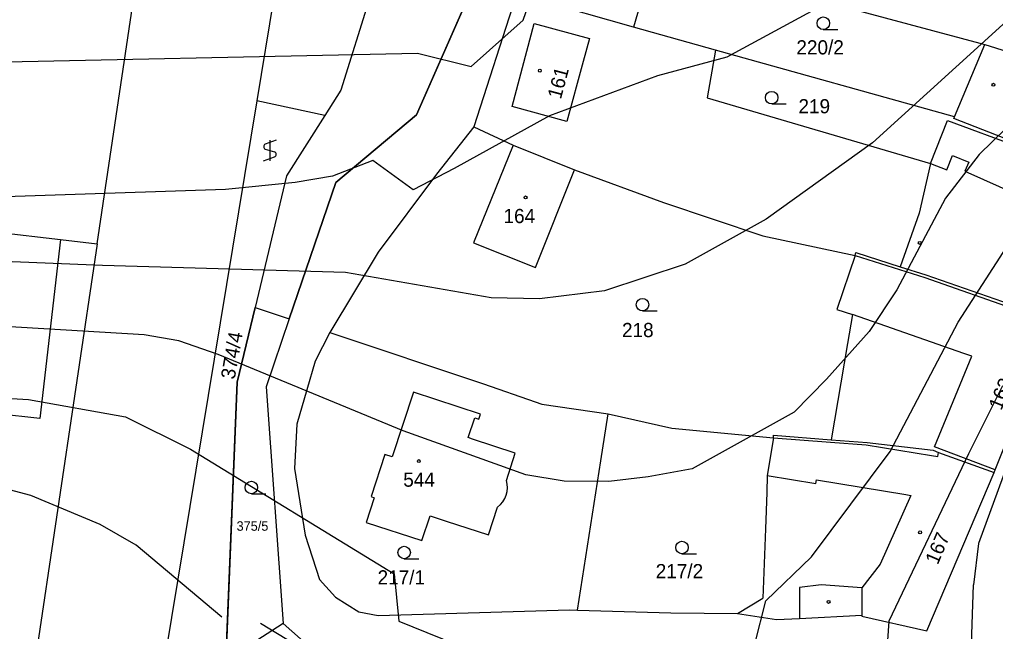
# Model space of a CAD drawing. Extents: x -555860 to -552701, y -1187050 to -1182291.
# Drawn here: x -554722.7 to -554605.7, y -1184697.7 to -1184624.3 of the extents above; entities that cross this region are included whole.
import ezdxf

# ---------------------------------------------------------------- set-up
doc = ezdxf.new("R2010")
doc.units = 0
for name, color, linetype in [('CYKLISTI_stav', 7, 'Continuous'), ('LEG_2b', 7, 'Continuous'), ('Level 25', 7, 'Continuous'), ('Level 32', 7, 'Continuous'), ('Level 40', 7, 'Continuous'), ('Level 41', 7, 'Continuous'), ('navrh_BV', 7, 'Continuous')]:
    doc.layers.add(name, color=color, linetype=linetype)

msp = doc.modelspace()

# ---------------------------------------------------------------- linework, layer by layer
at = {"layer": 'CYKLISTI_stav'}
for p, q in [((-554663.66, -1184634.77), (-554661.01, -1184624.8)), ((-554661.01, -1184624.8), (-554654.38, -1184626.58)), ((-554654.38, -1184626.58), (-554655.14, -1184629.36)), ((-554655.14, -1184629.36), (-554657.08, -1184636.56)), ((-554657.08, -1184636.56), (-554663.66, -1184634.77)), ((-554611.5, -1184642.35), (-554610.84, -1184640.64)), ((-554610.84, -1184640.64), (-554608.87, -1184641.41)), ((-554613.46, -1184641.59), (-554611.5, -1184642.35)), ((-554608.87, -1184641.41), (-554609.36, -1184642.49)), ((-554609.36, -1184642.49), (-554598.97, -1184647.18)), ((-554622.53, -1184652.6), (-554614.15, -1184655.27)), ((-554614.15, -1184655.27), (-554598.7, -1184660.7)), ((-554621.22, -1184660.26), (-554622.82, -1184659.71)), ((-554609.48, -1184664.35), (-554621.22, -1184660.26)), ((-554613.01, -1184675.56), (-554608.52, -1184664.69)), ((-554608.52, -1184664.69), (-554609.48, -1184664.35)), ((-554632.31, -1184674.48), (-554625.45, -1184674.99)), ((-554625.45, -1184674.99), (-554621.18, -1184675.32)), ((-554621.18, -1184675.32), (-554613.37, -1184676.59)), ((-554605.73, -1184678.32), (-554613.01, -1184675.56)), ((-554613.37, -1184676.59), (-554612.59, -1184676.71)), ((-554612.59, -1184676.71), (-554612.51, -1184676.22)), ((-554633.05, -1184679.01), (-554627.24, -1184679.97)), ((-554627.24, -1184679.97), (-554627.16, -1184679.52)), ((-554627.16, -1184679.52), (-554616.42, -1184681.29)), ((-554615.83, -1184681.39), (-554619.5, -1184689.61)), ((-554616.42, -1184681.29), (-554615.83, -1184681.39)), ((-554619.5, -1184689.61), (-554621.7, -1184692.47)), ((-554626.6, -1184692.1), (-554629.19, -1184692.43)), ((-554621.7, -1184692.47), (-554626.6, -1184692.1)), ((-554629.19, -1184692.43), (-554629.2, -1184696.13)), ((-554621.7, -1184692.47), (-554621.72, -1184695.75))]:
    msp.add_line(p, q, dxfattribs=at)
at = {"layer": 'Level 25'}
for p, q in [((-554626.33, -1184625.52), (-554624.58, -1184625.52)), ((-554632.52, -1184634.44), (-554630.77, -1184634.44)), ((-554691.94, -1184638.78), (-554693.24, -1184639.26)), ((-554692.69, -1184638.78), (-554692.69, -1184641.28)), ((-554693.24, -1184639.86), (-554692.14, -1184640.19)), ((-554693.44, -1184641.28), (-554692.14, -1184640.79)), ((-554648.01, -1184659.27), (-554646.26, -1184659.27)), ((-554694.91, -1184681.19), (-554693.16, -1184681.19)), ((-554643.28, -1184688.38), (-554641.53, -1184688.38)), ((-554676.59, -1184688.97), (-554674.84, -1184688.97))]:
    msp.add_line(p, q, dxfattribs=at)
for centre, radius in [((-554626.33, -1184624.77), 0.75), ((-554660.32, -1184630.46), 0.175), ((-554605.93, -1184632.14), 0.175), ((-554632.52, -1184633.69), 0.75), ((-554662.03, -1184645.65), 0.175), ((-554614.77, -1184651.11), 0.175), ((-554648.01, -1184658.52), 0.75), ((-554674.83, -1184677.26), 0.175), ((-554694.91, -1184680.44), 0.75), ((-554614.73, -1184685.81), 0.175), ((-554676.59, -1184688.22), 0.75), ((-554643.28, -1184687.63), 0.75), ((-554625.7, -1184694.15), 0.175)]:
    msp.add_circle(centre, radius, dxfattribs=at)
for centre, start, end in [((-554693.11, -1184639.56), 113.579, 246.421), ((-554692.27, -1184640.49), 293.574, 66.426)]:
    msp.add_arc(centre, 0.329, start, end, dxfattribs=at)
at = {"layer": 'Level 32'}
for points in [[(-554690.37, -1184660.23), (-554684.77, -1184643.87), (-554675.11, -1184635.77), (-554668.37, -1184620.38), (-554665.78, -1184591.72), (-554664.62, -1184584.28), (-554756.45, -1184568.21), (-554763.08, -1184567.16), (-554766.99, -1184566.47), (-554857.78, -1184552.7)], [(-554717.6, -1184874.5), (-554713.44, -1184852.4), (-554706.92, -1184853.88), (-554706.04, -1184849.97), (-554712.7, -1184848.47), (-554700.16, -1184781.85), (-554697.96, -1184701.13), (-554696.6, -1184667.81), (-554694.47, -1184658.87), (-554690.37, -1184660.23)]]:
    msp.add_lwpolyline(points, dxfattribs=at)
at = {"layer": 'Level 40'}
msp.add_lwpolyline([(-554626.38, -1184622.61), (-554637.89, -1184628.84), (-554646.2, -1184631.06), (-554659.16, -1184635.86), (-554670.59, -1184642.19), (-554675.53, -1184644.73), (-554680.36, -1184641.23), (-554685.19, -1184643.11), (-554689.68, -1184643.86), (-554698, -1184644.69), (-554737.72, -1184646.04), (-554754.36, -1184644.38), (-554771, -1184641.6), (-554783.48, -1184638.27), (-554791.8, -1184634.95), (-554799.56, -1184630.09), (-554803.03, -1184626.9), (-554807.32, -1184621.77)], dxfattribs=at)
at = {"layer": 'Level 41'}
for points in [[(-554780.98, -1184621.77), (-554771.55, -1184624.69), (-554755.26, -1184626.93), (-554731.9, -1184629.54), (-554675, -1184628.35), (-554668.56, -1184629.94), (-554662.32, -1184624.42), (-554659.7, -1184616.8)], [(-554603.92, -1184624.13), (-554620.42, -1184639.11), (-554633.17, -1184648.26), (-554642.88, -1184653.66), (-554652.58, -1184656.85), (-554660.35, -1184657.82), (-554666.17, -1184657.69), (-554683.64, -1184654.64), (-554712.76, -1184653.8), (-554784.58, -1184650.89), (-554792.35, -1184649.09), (-554795.85, -1184647.72), (-554798.31, -1184646.04), (-554802.47, -1184642.71), (-554805.66, -1184638.41), (-554812.87, -1184625.1), (-554817.58, -1184618.17)], [(-554598.09, -1184631.2), (-554607.66, -1184640.49), (-554611.68, -1184645.76), (-554617.5, -1184656.72), (-554620.83, -1184661.71), (-554625.94, -1184667.45), (-554629.84, -1184671.41), (-554642.05, -1184678.21), (-554647.35, -1184679.17), (-554652.03, -1184679.73), (-554657.42, -1184679.66), (-554662.01, -1184678.9), (-554676.71, -1184673.63), (-554698.9, -1184664.48), (-554703.62, -1184662.83), (-554707.77, -1184662.12), (-554749.92, -1184659.63), (-554787.64, -1184659.63), (-554794.29, -1184657.96), (-554800.95, -1184655.47), (-554804.26, -1184653.17), (-554807.6, -1184650.06)], [(-554821.34, -1184643.77), (-554818.42, -1184648.81), (-554813.29, -1184656.72), (-554806.63, -1184663.23), (-554803.41, -1184664.98), (-554800.67, -1184666.14), (-554796.79, -1184667.11), (-554790.96, -1184667.53), (-554769.06, -1184667.11), (-554721.64, -1184669.89), (-554709.99, -1184671.97), (-554702.22, -1184675.85), (-554677.79, -1184690.8), (-554677.25, -1184696.44), (-554661.73, -1184702.75), (-554655.91, -1184702.89), (-554650.41, -1184703.69), (-554643.56, -1184703.8), (-554634.55, -1184699.23), (-554633.23, -1184694.03), (-554627.76, -1184688.75), (-554618.33, -1184676.13), (-554610.15, -1184660.6), (-554604.33, -1184651.58)], [(-554698.46, -1184695.97), (-554708.74, -1184687.36), (-554713.04, -1184684.86), (-554721.36, -1184681.4), (-554729.68, -1184679.18), (-554744.65, -1184677.1), (-554766.28, -1184675.16), (-554787.91, -1184674.88), (-554793.84, -1184674.38), (-554797.62, -1184673.77), (-554802.75, -1184672.24), (-554805.38, -1184671.14), (-554808.99, -1184669.33), (-554816.2, -1184664.06), (-554820.36, -1184659.91)], [(-554604.84, -1184668.25), (-554608.91, -1184676.41), (-554618.47, -1184696.44), (-554618.83, -1184701.69), (-554624.66, -1184710.84), (-554632.2, -1184716.34), (-554641.25, -1184723.39), (-554647.35, -1184725.53), (-554652.8, -1184725.04), (-554661.21, -1184723.06), (-554669.78, -1184718.14), (-554677.26, -1184711.76), (-554685.72, -1184703.03), (-554687.7, -1184700.46), (-554693.8, -1184696.72)]]:
    msp.add_lwpolyline(points, dxfattribs=at)
at = {"layer": 'navrh_BV'}
for p, q in [((-554713.39, -1184651.22), (-554705.25, -1184596.51)), ((-554688.55, -1184599.54), (-554694.25, -1184634.07)), ((-554649.61, -1184615.88), (-554606.98, -1184627.31)), ((-554679.67, -1184618.33), (-554684.19, -1184632.79)), ((-554668.37, -1184620.38), (-554675.11, -1184635.77)), ((-554663.08, -1184621.21), (-554668.22, -1184637.2)), ((-554649.09, -1184625.23), (-554660.64, -1184621.94)), ((-554647.98, -1184621.38), (-554649.09, -1184625.23)), ((-554639.27, -1184627.98), (-554649.09, -1184625.23)), ((-554610.61, -1184636.01), (-554606.98, -1184627.31)), ((-554606.98, -1184627.31), (-554604.3, -1184628.14)), ((-554639.27, -1184627.98), (-554640.26, -1184633.73)), ((-554610.61, -1184636.01), (-554639.27, -1184627.98)), ((-554684.19, -1184632.79), (-554686.11, -1184635.83)), ((-554694.25, -1184634.07), (-554705.66, -1184703.17)), ((-554686.11, -1184635.83), (-554694.25, -1184634.07)), ((-554640.26, -1184633.73), (-554613.46, -1184641.59)), ((-554686.11, -1184635.83), (-554690.7, -1184643.06)), ((-554675.11, -1184635.77), (-554684.77, -1184643.87)), ((-554613.46, -1184641.59), (-554611.42, -1184636.45)), ((-554611.42, -1184636.45), (-554599.12, -1184640.97)), ((-554610.68, -1184636.19), (-554610.61, -1184636.01)), ((-554599.04, -1184640.77), (-554610.68, -1184636.19)), ((-554668.22, -1184637.2), (-554672.72, -1184642.88)), ((-554668.22, -1184637.2), (-554663.54, -1184639.4)), ((-554663.54, -1184639.4), (-554668.26, -1184651.11)), ((-554663.54, -1184639.4), (-554656.15, -1184642.33)), ((-554613.46, -1184641.59), (-554614.84, -1184647.56)), ((-554672.72, -1184642.88), (-554679.72, -1184652.21)), ((-554660.86, -1184654.06), (-554656.15, -1184642.33)), ((-554656.15, -1184642.33), (-554645.51, -1184646.28)), ((-554690.7, -1184643.06), (-554694.47, -1184658.87)), ((-554684.77, -1184643.87), (-554690.37, -1184660.23)), ((-554645.51, -1184646.28), (-554633.58, -1184650.27)), ((-554614.84, -1184647.56), (-554617.13, -1184653.96)), ((-554730.72, -1184649.22), (-554717.81, -1184650.71)), ((-554717.81, -1184650.71), (-554720.28, -1184672.17)), ((-554717.81, -1184650.71), (-554713.39, -1184651.22)), ((-554668.26, -1184651.11), (-554660.86, -1184654.06)), ((-554633.58, -1184650.27), (-554622.53, -1184652.6)), ((-554713.39, -1184651.22), (-554721.4, -1184705.02)), ((-554679.72, -1184652.21), (-554685.51, -1184661.85)), ((-554622.53, -1184652.6), (-554622.43, -1184652.27)), ((-554622.43, -1184652.27), (-554617.13, -1184653.96)), ((-554622.53, -1184652.6), (-554624.69, -1184659.11)), ((-554617.13, -1184653.96), (-554614.05, -1184654.93)), ((-554614.05, -1184654.93), (-554598.56, -1184660.35)), ((-554694.47, -1184658.87), (-554696.6, -1184667.81)), ((-554694.47, -1184658.87), (-554690.37, -1184660.23)), ((-554624.69, -1184659.11), (-554622.82, -1184659.71)), ((-554690.37, -1184660.23), (-554693.15, -1184668.37)), ((-554622.82, -1184659.71), (-554623.42, -1184663.16)), ((-554685.51, -1184661.85), (-554687.27, -1184665.29)), ((-554685.51, -1184661.85), (-554667.07, -1184667.99)), ((-554623.42, -1184663.16), (-554625.4, -1184674.7)), ((-554687.27, -1184665.29), (-554688.25, -1184668.72)), ((-554605.73, -1184678.32), (-554600.84, -1184666.06)), ((-554696.6, -1184667.81), (-554697.96, -1184701.13)), ((-554693.15, -1184668.37), (-554691.11, -1184696.73)), ((-554688.25, -1184668.72), (-554689.47, -1184672.84)), ((-554667.07, -1184667.99), (-554660.88, -1184670.15)), ((-554675.46, -1184669), (-554678.04, -1184676.76)), ((-554667.42, -1184671.63), (-554675.46, -1184669)), ((-554720.28, -1184672.17), (-554733.2, -1184670.68)), ((-554660.88, -1184670.15), (-554660.08, -1184670.43)), ((-554660.08, -1184670.43), (-554652.13, -1184671.59)), ((-554668.93, -1184674.45), (-554668.13, -1184672.08)), ((-554668.13, -1184672.08), (-554667.62, -1184672.24)), ((-554667.62, -1184672.24), (-554667.42, -1184671.63)), ((-554653.01, -1184677.22), (-554652.13, -1184671.59)), ((-554652.13, -1184671.59), (-554644.5, -1184673.33)), ((-554602.26, -1184672.17), (-554607.73, -1184687.15)), ((-554689.47, -1184672.84), (-554689.73, -1184678.16)), ((-554644.5, -1184673.33), (-554632.31, -1184674.48)), ((-554668.41, -1184674.62), (-554668.93, -1184674.45)), ((-554632.31, -1184674.48), (-554633.05, -1184679.01)), ((-554632.31, -1184674.48), (-554632.3, -1184674.17)), ((-554632.3, -1184674.17), (-554625.4, -1184674.7)), ((-554663.27, -1184676.32), (-554668.41, -1184674.62)), ((-554625.4, -1184674.7), (-554621.08, -1184675.04)), ((-554621.08, -1184675.04), (-554613.15, -1184675.95)), ((-554678.9, -1184676.48), (-554680.54, -1184681.52)), ((-554678.04, -1184676.76), (-554678.9, -1184676.48)), ((-554664.34, -1184679.58), (-554663.27, -1184676.32)), ((-554613.15, -1184675.95), (-554612.51, -1184676.22)), ((-554612.51, -1184676.22), (-554605.86, -1184678.63)), ((-554655.81, -1184695.14), (-554653.01, -1184677.22)), ((-554689.73, -1184678.16), (-554688.48, -1184686.14)), ((-554633.05, -1184679.01), (-554633.12, -1184681.04)), ((-554613.93, -1184697.63), (-554605.86, -1184678.63)), ((-554605.86, -1184678.63), (-554605.73, -1184678.32)), ((-554680.54, -1184681.52), (-554680.17, -1184681.66)), ((-554633.12, -1184681.04), (-554633.28, -1184685.4)), ((-554680.17, -1184681.66), (-554681.14, -1184684.61)), ((-554666.48, -1184686.12), (-554665.39, -1184682.79)), ((-554674.47, -1184686.79), (-554673.49, -1184683.81)), ((-554673.49, -1184683.81), (-554671.54, -1184684.45)), ((-554681.14, -1184684.61), (-554674.47, -1184686.79)), ((-554671.54, -1184684.45), (-554666.48, -1184686.12)), ((-554688.48, -1184686.14), (-554686.74, -1184691.45)), ((-554633.28, -1184685.4), (-554633.59, -1184693.71)), ((-554607.73, -1184687.15), (-554608.32, -1184692.11)), ((-554686.74, -1184691.45), (-554684.84, -1184693.59)), ((-554612.53, -1184818.21), (-554608.32, -1184692.11)), ((-554684.84, -1184693.59), (-554682.02, -1184695.35)), ((-554636.64, -1184695.52), (-554633.59, -1184693.71)), ((-554682.02, -1184695.35), (-554679.69, -1184695.78)), ((-554679.69, -1184695.78), (-554656.75, -1184695.11)), ((-554656.75, -1184695.11), (-554655.81, -1184695.14)), ((-554655.81, -1184695.14), (-554644.63, -1184695.46)), ((-554644.63, -1184695.46), (-554636.64, -1184695.52)), ((-554636.64, -1184695.52), (-554631.96, -1184696.26)), ((-554691.11, -1184696.73), (-554697.96, -1184701.13)), ((-554691.11, -1184696.73), (-554687.98, -1184699.51)), ((-554631.96, -1184696.26), (-554629.2, -1184696.13)), ((-554629.2, -1184696.13), (-554621.72, -1184695.75)), ((-554621.72, -1184695.75), (-554621.72, -1184695.86)), ((-554621.72, -1184695.86), (-554613.93, -1184697.63))]:
    msp.add_line(p, q, dxfattribs=at)
msp.add_lwpolyline([(-554665.39, -1184682.79), (-554665.05, -1184682.49), (-554664.76, -1184682.15), (-554664.53, -1184681.77), (-554664.36, -1184681.35), (-554664.25, -1184680.91), (-554664.21, -1184680.47), (-554664.24, -1184680.02), (-554664.34, -1184679.58)], dxfattribs=at)

# ---------------------------------------------------------------- texts
at = {"layer": 'LEG_2b'}
for s, height, p in [('220/2', 1.7, (-554629.56, -1184628.51)), ('219', 1.7, (-554629.31, -1184635.57)), ('164', 1.7, (-554664.68, -1184648.73)), ('218', 1.7, (-554650.47, -1184662.4)), ('544', 1.7, (-554676.7, -1184680.34)), ('375/5', 1.139, (-554696.69, -1184685.62)), ('217/2', 1.7, (-554646.43, -1184691.31)), ('217/1', 1.7, (-554679.78, -1184692.06))]:
    msp.add_text(s, height=height, dxfattribs=at).set_placement(p)
for s, rotation, p in [('161', 75, (-554657.8, -1184633.96)), ('374/4', 80, (-554696.92, -1184667.54)), ('163', 68, (-554604.99, -1184671.27)), ('167', 67, (-554612.61, -1184689.78))]:
    msp.add_text(s, height=1.7, rotation=rotation, dxfattribs=at).set_placement(p)

doc.saveas('drawing.dxf')
